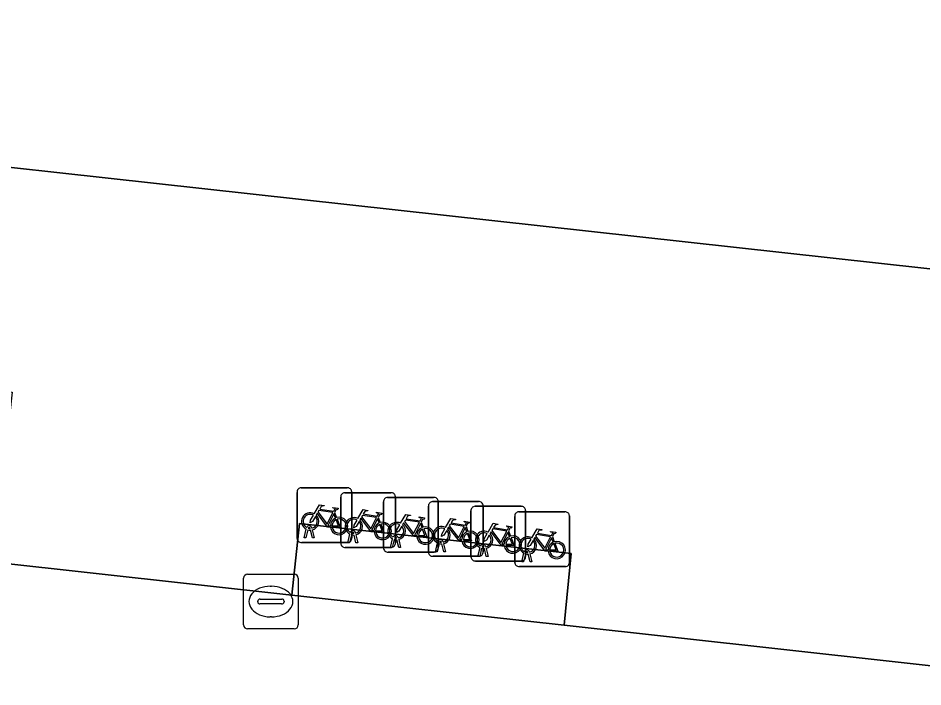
# Model space of a CAD drawing. Extents: x 162026 to 163502, y 387295 to 388169.
# Drawn here: x 162338.5 to 162355.04, y 387541.75 to 387553.98 of the extents above; entities that cross this region are included whole.
import ezdxf

# ---------------------------------------------------------------- set-up
doc = ezdxf.new("R2010")
doc.units = 0
for name, color, linetype in [('IMGEO_Fietsenrek', 7, 'Continuous'), ('IMGEO_Groenvoorziening', 7, 'Continuous'), ('IMGEO_Kolk', 7, 'Continuous'), ('IMGEO_Pand', 7, 'Continuous'), ('IMGEO_Rijbaan_lokaal_gesloten', 7, 'Continuous'), ('IMGEO_Voetpad_open', 7, 'Continuous')]:
    doc.layers.add(name, color=color, linetype=linetype)

msp = doc.modelspace()

# ---------------------------------------------------------------- linework, layer by layer
at = {"layer": 'IMGEO_Fietsenrek'}
for p, q in [((162343.676, 387545.396), (162344.517, 387545.396)), ((162344.517, 387545.396), (162343.676, 387545.396)), ((162343.601, 387544.471), (162343.601, 387545.312)), ((162343.601, 387545.312), (162343.601, 387544.471)), ((162344.399, 387544.381), (162344.399, 387545.222)), ((162344.399, 387545.222), (162344.399, 387544.381)), ((162344.474, 387545.306), (162345.315, 387545.306)), ((162345.315, 387545.306), (162344.474, 387545.306)), ((162344.601, 387545.321), (162344.601, 387544.48)), ((162344.601, 387544.48), (162344.601, 387545.321)), ((162345.256, 387545.22), (162346.097, 387545.22)), ((162346.097, 387545.22), (162345.256, 387545.22)), ((162345.399, 387545.231), (162345.399, 387544.39)), ((162345.399, 387544.39), (162345.399, 387545.231)), ((162345.181, 387544.295), (162345.181, 387545.136)), ((162345.181, 387545.136), (162345.181, 387544.295)), ((162346.002, 387544.218), (162346.002, 387545.059)), ((162346.002, 387545.059), (162346.002, 387544.218)), ((162346.077, 387545.143), (162346.918, 387545.143)), ((162346.918, 387545.143), (162346.077, 387545.143)), ((162346.181, 387545.145), (162346.181, 387544.304)), ((162346.181, 387544.304), (162346.181, 387545.145)), ((162346.854, 387545.057), (162347.695, 387545.057)), ((162347.695, 387545.057), (162346.854, 387545.057)), ((162347.002, 387545.068), (162347.002, 387544.227)), ((162347.002, 387544.227), (162347.002, 387545.068)), ((162344.288, 387544.945), (162344.324, 387544.85)), ((162346.779, 387544.132), (162346.779, 387544.973)), ((162346.779, 387544.973), (162346.779, 387544.132)), ((162347.655, 387544.956), (162348.496, 387544.956)), ((162348.496, 387544.956), (162347.655, 387544.956)), ((162347.779, 387544.982), (162347.779, 387544.141)), ((162347.779, 387544.141), (162347.779, 387544.982)), ((162345.086, 387544.855), (162345.122, 387544.76)), ((162345.868, 387544.769), (162345.904, 387544.674)), ((162347.58, 387544.031), (162347.58, 387544.872)), ((162347.58, 387544.872), (162347.58, 387544.031)), ((162348.58, 387544.881), (162348.58, 387544.04)), ((162348.58, 387544.04), (162348.58, 387544.881)), ((162343.728, 387544.48), (162343.767, 387544.64)), ((162343.797, 387544.628), (162343.762, 387544.48)), ((162343.839, 387544.652), (162343.838, 387544.656)), ((162343.88, 387544.48), (162343.846, 387544.622)), ((162343.87, 387544.663), (162343.871, 387544.656)), ((162343.878, 387544.626), (162343.913, 387544.48)), ((162344.637, 387544.562), (162344.636, 387544.566)), ((162344.668, 387544.573), (162344.669, 387544.566)), ((162346.689, 387544.692), (162346.725, 387544.597)), ((162347.466, 387544.606), (162347.502, 387544.511)), ((162344.526, 387544.396), (162343.685, 387544.396)), ((162343.685, 387544.396), (162344.526, 387544.396)), ((162343.762, 387544.48), (162343.728, 387544.48)), ((162343.913, 387544.48), (162343.88, 387544.48)), ((162344.526, 387544.39), (162344.565, 387544.55)), ((162344.56, 387544.39), (162344.526, 387544.39)), ((162344.595, 387544.538), (162344.56, 387544.39)), ((162344.678, 387544.39), (162344.644, 387544.532)), ((162344.676, 387544.536), (162344.711, 387544.39)), ((162344.711, 387544.39), (162344.678, 387544.39)), ((162345.308, 387544.304), (162345.347, 387544.464)), ((162345.377, 387544.452), (162345.342, 387544.304)), ((162345.419, 387544.476), (162345.418, 387544.48)), ((162345.46, 387544.304), (162345.426, 387544.446)), ((162345.45, 387544.487), (162345.451, 387544.48)), ((162345.458, 387544.45), (162345.493, 387544.304)), ((162346.24, 387544.399), (162346.239, 387544.403)), ((162346.271, 387544.41), (162346.272, 387544.403)), ((162348.267, 387544.505), (162348.303, 387544.41)), ((162345.324, 387544.306), (162344.483, 387544.306)), ((162344.483, 387544.306), (162345.324, 387544.306)), ((162345.342, 387544.304), (162345.308, 387544.304)), ((162345.493, 387544.304), (162345.46, 387544.304)), ((162346.129, 387544.227), (162346.168, 387544.387)), ((162346.163, 387544.227), (162346.129, 387544.227)), ((162346.198, 387544.375), (162346.163, 387544.227)), ((162346.281, 387544.227), (162346.247, 387544.369)), ((162346.279, 387544.373), (162346.314, 387544.227)), ((162346.314, 387544.227), (162346.281, 387544.227)), ((162346.906, 387544.141), (162346.945, 387544.301)), ((162346.975, 387544.289), (162346.94, 387544.141)), ((162347.017, 387544.313), (162347.016, 387544.317)), ((162347.058, 387544.141), (162347.024, 387544.283)), ((162347.048, 387544.324), (162347.049, 387544.317)), ((162347.056, 387544.287), (162347.091, 387544.141)), ((162346.106, 387544.22), (162345.265, 387544.22)), ((162345.265, 387544.22), (162346.106, 387544.22)), ((162346.927, 387544.143), (162346.086, 387544.143)), ((162346.086, 387544.143), (162346.927, 387544.143)), ((162346.94, 387544.141), (162346.906, 387544.141)), ((162347.091, 387544.141), (162347.058, 387544.141)), ((162347.707, 387544.04), (162347.746, 387544.2)), ((162347.776, 387544.188), (162347.741, 387544.04)), ((162347.818, 387544.212), (162347.817, 387544.216)), ((162347.859, 387544.04), (162347.825, 387544.182)), ((162347.849, 387544.223), (162347.85, 387544.216)), ((162347.857, 387544.186), (162347.892, 387544.04)), ((162347.704, 387544.057), (162346.863, 387544.057)), ((162346.863, 387544.057), (162347.704, 387544.057)), ((162348.505, 387543.956), (162347.664, 387543.956)), ((162347.664, 387543.956), (162348.505, 387543.956)), ((162347.741, 387544.04), (162347.707, 387544.04)), ((162347.892, 387544.04), (162347.859, 387544.04))]:
    msp.add_line(p, q, dxfattribs=at)
for points in [[(162343.914, 387544.922), (162344.009, 387545.086), (162344.095, 387545.072), (162344.097, 387545.063), (162344.041, 387545.052), (162344.014, 387545.007), (162344.27, 387544.966)], [(162343.935, 387544.87), (162343.883, 387544.78), (162343.843, 387544.755), (162343.844, 387544.802), (162343.899, 387544.896)], [(162344.21, 387544.678), (162344.16, 387544.678), (162343.969, 387544.929), (162343.95, 387544.897)], [(162344.257, 387544.941), (162344, 387544.982), (162343.983, 387544.953), (162344.15, 387544.733), (162344.257, 387544.941)], [(162344.305, 387544.843), (162344.275, 387544.92), (162344.166, 387544.702), (162344.209, 387544.702)], [(162344.27, 387544.966), (162344.295, 387545.015), (162344.289, 387545.019), (162344.266, 387545.023), (162344.254, 387545.03), (162344.253, 387545.033), (162344.255, 387545.038), (162344.35, 387545.023), (162344.352, 387545.013), (162344.342, 387545), (162344.33, 387544.994), (162344.316, 387545), (162344.288, 387544.945)], [(162344.712, 387544.832), (162344.807, 387544.996), (162344.893, 387544.982), (162344.895, 387544.973), (162344.839, 387544.962), (162344.812, 387544.917), (162345.068, 387544.876)], [(162345.055, 387544.851), (162344.798, 387544.892), (162344.781, 387544.863), (162344.948, 387544.643), (162345.055, 387544.851)], [(162345.068, 387544.876), (162345.093, 387544.925), (162345.087, 387544.929), (162345.064, 387544.933), (162345.052, 387544.94), (162345.051, 387544.943), (162345.053, 387544.948), (162345.148, 387544.933), (162345.15, 387544.923), (162345.14, 387544.91), (162345.128, 387544.904), (162345.114, 387544.91), (162345.086, 387544.855)], [(162345.494, 387544.746), (162345.589, 387544.91), (162345.675, 387544.896), (162345.677, 387544.887), (162345.621, 387544.876), (162345.594, 387544.831), (162345.85, 387544.79)], [(162344.239, 387544.702), (162344.359, 387544.701), (162344.315, 387544.815)], [(162344.335, 387544.822), (162344.39, 387544.677), (162344.24, 387544.677)], [(162344.733, 387544.78), (162344.681, 387544.69), (162344.641, 387544.665), (162344.642, 387544.712), (162344.697, 387544.806)], [(162345.008, 387544.588), (162344.958, 387544.588), (162344.767, 387544.839), (162344.748, 387544.807)], [(162345.103, 387544.753), (162345.073, 387544.83), (162344.964, 387544.612), (162345.007, 387544.612)], [(162345.037, 387544.612), (162345.157, 387544.611), (162345.113, 387544.725)], [(162345.133, 387544.732), (162345.188, 387544.587), (162345.038, 387544.587)], [(162345.515, 387544.694), (162345.463, 387544.604), (162345.423, 387544.579), (162345.424, 387544.626), (162345.479, 387544.72)], [(162345.79, 387544.502), (162345.74, 387544.502), (162345.549, 387544.753), (162345.53, 387544.721)], [(162345.837, 387544.765), (162345.58, 387544.806), (162345.563, 387544.777), (162345.73, 387544.557), (162345.837, 387544.765)], [(162345.885, 387544.667), (162345.855, 387544.744), (162345.746, 387544.526), (162345.789, 387544.526)], [(162345.85, 387544.79), (162345.875, 387544.839), (162345.869, 387544.843), (162345.846, 387544.847), (162345.834, 387544.854), (162345.833, 387544.857), (162345.835, 387544.862), (162345.93, 387544.847), (162345.932, 387544.837), (162345.922, 387544.824), (162345.91, 387544.818), (162345.896, 387544.824), (162345.868, 387544.769)], [(162346.315, 387544.669), (162346.41, 387544.833), (162346.496, 387544.819), (162346.498, 387544.81), (162346.442, 387544.799), (162346.415, 387544.754), (162346.671, 387544.713)], [(162346.658, 387544.688), (162346.401, 387544.729), (162346.384, 387544.7), (162346.551, 387544.48), (162346.658, 387544.688)], [(162346.671, 387544.713), (162346.696, 387544.762), (162346.69, 387544.766), (162346.667, 387544.77), (162346.655, 387544.777), (162346.654, 387544.78), (162346.656, 387544.785), (162346.751, 387544.77), (162346.753, 387544.76), (162346.743, 387544.747), (162346.731, 387544.741), (162346.717, 387544.747), (162346.689, 387544.692)], [(162347.092, 387544.583), (162347.187, 387544.747), (162347.273, 387544.733), (162347.275, 387544.724), (162347.219, 387544.713), (162347.192, 387544.668), (162347.448, 387544.627)], [(162345.819, 387544.526), (162345.939, 387544.525), (162345.895, 387544.639)], [(162345.915, 387544.646), (162345.97, 387544.501), (162345.82, 387544.501)], [(162346.336, 387544.617), (162346.284, 387544.527), (162346.244, 387544.502), (162346.245, 387544.549), (162346.3, 387544.643)], [(162346.611, 387544.425), (162346.561, 387544.425), (162346.37, 387544.676), (162346.351, 387544.644)], [(162346.706, 387544.59), (162346.676, 387544.667), (162346.567, 387544.449), (162346.61, 387544.449)], [(162346.64, 387544.449), (162346.76, 387544.448), (162346.716, 387544.562)], [(162346.736, 387544.569), (162346.791, 387544.424), (162346.641, 387544.424)], [(162347.113, 387544.531), (162347.061, 387544.441), (162347.021, 387544.416), (162347.022, 387544.463), (162347.077, 387544.557)], [(162347.388, 387544.339), (162347.338, 387544.339), (162347.147, 387544.59), (162347.128, 387544.558)], [(162347.435, 387544.602), (162347.178, 387544.643), (162347.161, 387544.614), (162347.328, 387544.394), (162347.435, 387544.602)], [(162347.483, 387544.504), (162347.453, 387544.581), (162347.344, 387544.363), (162347.387, 387544.363)], [(162347.448, 387544.627), (162347.473, 387544.676), (162347.467, 387544.68), (162347.444, 387544.684), (162347.432, 387544.691), (162347.431, 387544.694), (162347.433, 387544.699), (162347.528, 387544.684), (162347.53, 387544.674), (162347.52, 387544.661), (162347.508, 387544.655), (162347.494, 387544.661), (162347.466, 387544.606)], [(162347.893, 387544.482), (162347.988, 387544.646), (162348.074, 387544.632), (162348.076, 387544.623), (162348.02, 387544.612), (162347.993, 387544.567), (162348.249, 387544.526)], [(162348.249, 387544.526), (162348.274, 387544.575), (162348.268, 387544.579), (162348.245, 387544.583), (162348.233, 387544.59), (162348.232, 387544.593), (162348.234, 387544.598), (162348.329, 387544.583), (162348.331, 387544.573), (162348.321, 387544.56), (162348.309, 387544.554), (162348.295, 387544.56), (162348.267, 387544.505)], [(162347.417, 387544.363), (162347.537, 387544.362), (162347.493, 387544.476)], [(162347.513, 387544.483), (162347.568, 387544.338), (162347.418, 387544.338)], [(162347.914, 387544.43), (162347.862, 387544.34), (162347.822, 387544.315), (162347.823, 387544.362), (162347.878, 387544.456)], [(162348.189, 387544.238), (162348.139, 387544.238), (162347.948, 387544.489), (162347.929, 387544.457)], [(162348.236, 387544.501), (162347.979, 387544.542), (162347.962, 387544.513), (162348.129, 387544.293), (162348.236, 387544.501)], [(162348.284, 387544.403), (162348.254, 387544.48), (162348.145, 387544.262), (162348.188, 387544.262)], [(162348.218, 387544.262), (162348.338, 387544.261), (162348.294, 387544.375)], [(162348.314, 387544.382), (162348.369, 387544.237), (162348.219, 387544.237)]]:
    msp.add_lwpolyline(points, dxfattribs=at)
for centre, radius, start, end in [((162343.679, 387545.318), 0.0779, 92.4484, 184.2845), ((162343.679, 387545.318), 0.0779, 92.4484, 184.2845), ((162344.523, 387545.318), 0.0779, 2.4484, 94.2845), ((162344.523, 387545.318), 0.0779, 2.4484, 94.2845), ((162344.477, 387545.228), 0.0779, 92.4484, 184.2845), ((162344.477, 387545.228), 0.0779, 92.4484, 184.2845), ((162345.259, 387545.142), 0.0779, 92.4484, 184.2845), ((162345.259, 387545.142), 0.0779, 92.4484, 184.2845), ((162345.321, 387545.228), 0.0779, 2.4484, 94.2845), ((162345.321, 387545.228), 0.0779, 2.4484, 94.2845), ((162346.103, 387545.142), 0.0779, 2.4484, 94.2845), ((162346.103, 387545.142), 0.0779, 2.4484, 94.2845), ((162346.08, 387545.065), 0.0779, 92.4484, 184.2845), ((162346.08, 387545.065), 0.0779, 92.4484, 184.2845), ((162346.857, 387544.979), 0.0779, 92.4484, 184.2845), ((162346.857, 387544.979), 0.0779, 92.4484, 184.2845), ((162346.924, 387545.065), 0.0779, 2.4484, 94.2845), ((162346.924, 387545.065), 0.0779, 2.4484, 94.2845), ((162347.701, 387544.979), 0.0779, 2.4484, 94.2845), ((162347.701, 387544.979), 0.0779, 2.4484, 94.2845), ((162343.841, 387544.781), 0.159, 62.6766, 242.1369), ((162343.841, 387544.781), 0.129, 63.3192, 238.903), ((162343.841, 387544.781), 0.159, 283.5766, 46.6042), ((162347.658, 387544.878), 0.0779, 92.4484, 184.2845), ((162347.658, 387544.878), 0.0779, 92.4484, 184.2845), ((162348.502, 387544.878), 0.0779, 2.4484, 94.2845), ((162348.502, 387544.878), 0.0779, 2.4484, 94.2845), ((162343.841, 387544.781), 0.129, 283.6043, 43.4302), ((162344.368, 387544.697), 0.159, 113.3408, 178.3217), ((162344.368, 387544.697), 0.159, 187.0065, 105.7708), ((162344.368, 387544.697), 0.129, 113.923, 177.9556), ((162344.368, 387544.697), 0.129, 188.6715, 104.5883), ((162344.639, 387544.691), 0.159, 62.6766, 242.1369), ((162344.639, 387544.691), 0.129, 63.3192, 238.903), ((162344.639, 387544.691), 0.129, 283.6043, 43.4302), ((162344.639, 387544.691), 0.159, 283.5766, 46.6042), ((162345.166, 387544.607), 0.159, 113.3408, 178.3217), ((162345.166, 387544.607), 0.159, 187.0065, 105.7708), ((162345.166, 387544.607), 0.129, 113.923, 177.9556), ((162345.166, 387544.607), 0.129, 188.6715, 104.5883), ((162345.421, 387544.605), 0.159, 62.6766, 242.1369), ((162345.421, 387544.605), 0.129, 63.3192, 238.903), ((162345.421, 387544.605), 0.159, 283.5766, 46.6042), ((162343.821, 387544.652), 0.0499, 12.8025, 158.6934), ((162343.841, 387544.781), 0.159, 253.9967, 271.7867), ((162343.821, 387544.652), 0.0174, 12.8025, 163.4502), ((162343.841, 387544.781), 0.129, 253.415, 269.0204), ((162344.619, 387544.562), 0.0499, 12.8025, 158.6934), ((162344.619, 387544.562), 0.0174, 12.8025, 163.4502), ((162344.639, 387544.691), 0.129, 253.415, 269.0204), ((162345.421, 387544.605), 0.129, 283.6043, 43.4302), ((162345.948, 387544.521), 0.159, 113.3408, 178.3217), ((162345.948, 387544.521), 0.159, 187.0065, 105.7708), ((162345.948, 387544.521), 0.129, 113.923, 177.9556), ((162345.948, 387544.521), 0.129, 188.6715, 104.5883), ((162346.242, 387544.528), 0.159, 62.6766, 242.1369), ((162346.242, 387544.528), 0.129, 63.3192, 238.903), ((162346.242, 387544.528), 0.129, 283.6043, 43.4302), ((162346.242, 387544.528), 0.159, 283.5766, 46.6042), ((162346.769, 387544.444), 0.159, 113.3408, 178.3217), ((162346.769, 387544.444), 0.159, 187.0065, 105.7708), ((162346.769, 387544.444), 0.129, 113.923, 177.9556), ((162346.769, 387544.444), 0.129, 188.6715, 104.5883), ((162347.019, 387544.442), 0.159, 62.6766, 242.1369), ((162347.019, 387544.442), 0.129, 63.3192, 238.903), ((162347.019, 387544.442), 0.159, 283.5766, 46.6042), ((162343.679, 387544.474), 0.0779, 182.4484, 274.2845), ((162343.679, 387544.474), 0.0779, 182.4484, 274.2845), ((162344.523, 387544.474), 0.0779, 272.4484, 4.2845), ((162344.523, 387544.474), 0.0779, 272.4484, 4.2845), ((162344.639, 387544.691), 0.159, 253.9967, 271.7867), ((162345.321, 387544.384), 0.0779, 272.4484, 4.2845), ((162345.321, 387544.384), 0.0779, 272.4484, 4.2845), ((162345.401, 387544.476), 0.0499, 12.8025, 158.6934), ((162345.421, 387544.605), 0.159, 253.9967, 271.7867), ((162345.401, 387544.476), 0.0174, 12.8025, 163.4502), ((162345.421, 387544.605), 0.129, 253.415, 269.0204), ((162346.222, 387544.399), 0.0499, 12.8025, 158.6934), ((162346.222, 387544.399), 0.0174, 12.8025, 163.4502), ((162346.242, 387544.528), 0.129, 253.415, 269.0204), ((162347.019, 387544.442), 0.129, 283.6043, 43.4302), ((162347.546, 387544.358), 0.159, 113.3408, 178.3217), ((162347.546, 387544.358), 0.159, 187.0065, 105.7708), ((162347.546, 387544.358), 0.129, 113.923, 177.9556), ((162347.546, 387544.358), 0.129, 188.6715, 104.5883), ((162347.82, 387544.341), 0.159, 62.6766, 242.1369), ((162347.82, 387544.341), 0.129, 63.3192, 238.903), ((162347.82, 387544.341), 0.129, 283.6043, 43.4302), ((162347.82, 387544.341), 0.159, 283.5766, 46.6042), ((162348.347, 387544.257), 0.159, 113.3408, 178.3217), ((162348.347, 387544.257), 0.159, 187.0065, 105.7708), ((162344.477, 387544.384), 0.0779, 182.4484, 274.2845), ((162344.477, 387544.384), 0.0779, 182.4484, 274.2845), ((162345.259, 387544.298), 0.0779, 182.4484, 274.2845), ((162345.259, 387544.298), 0.0779, 182.4484, 274.2845), ((162346.103, 387544.298), 0.0779, 272.4484, 4.2845), ((162346.103, 387544.298), 0.0779, 272.4484, 4.2845), ((162346.242, 387544.528), 0.159, 253.9967, 271.7867), ((162346.924, 387544.221), 0.0779, 272.4484, 4.2845), ((162346.924, 387544.221), 0.0779, 272.4484, 4.2845), ((162346.999, 387544.313), 0.0499, 12.8025, 158.6934), ((162347.019, 387544.442), 0.159, 253.9967, 271.7867), ((162346.999, 387544.313), 0.0174, 12.8025, 163.4502), ((162347.019, 387544.442), 0.129, 253.415, 269.0204), ((162347.8, 387544.212), 0.0499, 12.8025, 158.6934), ((162347.8, 387544.212), 0.0174, 12.8025, 163.4502), ((162348.347, 387544.257), 0.129, 113.923, 177.9556), ((162348.347, 387544.257), 0.129, 188.6715, 104.5883), ((162346.08, 387544.221), 0.0779, 182.4484, 274.2845), ((162346.08, 387544.221), 0.0779, 182.4484, 274.2845), ((162346.857, 387544.135), 0.0779, 182.4484, 274.2845), ((162346.857, 387544.135), 0.0779, 182.4484, 274.2845), ((162347.701, 387544.135), 0.0779, 272.4484, 4.2845), ((162347.701, 387544.135), 0.0779, 272.4484, 4.2845), ((162347.82, 387544.341), 0.159, 253.9967, 271.7867), ((162347.82, 387544.341), 0.129, 253.415, 269.0204), ((162347.658, 387544.034), 0.0779, 182.4484, 274.2845), ((162347.658, 387544.034), 0.0779, 182.4484, 274.2845), ((162348.502, 387544.034), 0.0779, 272.4484, 4.2845), ((162348.502, 387544.034), 0.0779, 272.4484, 4.2845)]:
    msp.add_arc(centre, radius, start, end, dxfattribs=at)
at = {"layer": 'IMGEO_Groenvoorziening'}
msp.add_lwpolyline([(162343.504, 387543.432), (162348.482, 387542.882), (162348.613, 387544.192), (162343.643, 387544.745)], close=True, dxfattribs=at)
at = {"layer": 'IMGEO_Kolk'}
for p, q in [((162342.622, 387542.89), (162342.622, 387543.742)), ((162342.697, 387543.816), (162343.549, 387543.816)), ((162343.623, 387543.742), (162343.623, 387542.89)), ((162343.11, 387543.596), (162343.135, 387543.596)), ((162342.881, 387543.31), (162342.881, 387543.322)), ((162343.319, 387543.273), (162342.921, 387543.273)), ((162342.924, 387543.359), (162343.322, 387543.359)), ((162343.365, 387543.322), (162343.365, 387543.31)), ((162343.133, 387543.036), (162343.108, 387543.036)), ((162343.549, 387542.816), (162342.697, 387542.816))]:
    msp.add_line(p, q, dxfattribs=at)
for points in [[(162342.622, 387542.89), (162342.622, 387543.742)], [(162342.697, 387543.816), (162343.549, 387543.816)], [(162343.623, 387543.742), (162343.623, 387542.89)], [(162343.549, 387542.816), (162342.697, 387542.816)]]:
    msp.add_lwpolyline(points, dxfattribs=at)
for centre, radius, start, end in [((162342.699, 387543.74), 0.0765, 91.552, 178.448), ((162342.699, 387543.74), 0.0765, 91.552, 178.448), ((162343.547, 387543.74), 0.0765, 1.552, 88.448), ((162343.547, 387543.74), 0.0765, 1.552, 88.448), ((162342.921, 387543.319), 0.0403, 85.8775, 175.7526), ((162342.918, 387543.309), 0.0366, 178.938, 274.7102), ((162343.322, 387543.316), 0.043, 264.8664, 352.4533), ((162343.326, 387543.321), 0.0386, 1.7309, 96.639), ((162342.699, 387542.892), 0.0765, 181.552, 268.448), ((162342.699, 387542.892), 0.0765, 181.552, 268.448), ((162343.547, 387542.892), 0.0765, 271.552, 358.448), ((162343.547, 387542.892), 0.0765, 271.552, 358.448)]:
    msp.add_arc(centre, radius, start, end, dxfattribs=at)
for centre, major_axis, ratio, start_param, end_param in [((162343.109, 387543.316), (-0.387, 0.002), 0.722429, 4.712389, 7.853982), ((162343.134, 387543.316), (-0.39, 0.002), 0.717154, 1.570796, 4.712389)]:
    msp.add_ellipse(centre, major_axis=major_axis, ratio=ratio, start_param=start_param, end_param=end_param, dxfattribs=at)
at = {"layer": 'IMGEO_Pand'}
msp.add_lwpolyline([(162276.745, 387558.061), (162370.078, 387547.752)], dxfattribs=at)
at = {"layer": 'IMGEO_Rijbaan_lokaal_gesloten'}
msp.add_lwpolyline([(162396.203, 387537.574), (162394.453, 387537.768), (162393.751, 387537.847), (162389.494, 387538.324), (162386.482, 387538.662), (162383.619, 387538.982), (162377.167, 387539.702), (162367.444, 387540.786), (162356.516, 387541.994), (162348.482, 387542.882), (162343.504, 387543.432), (162338.051, 387544.035), (162335.41, 387544.327), (162334.719, 387538.38), (162336.513, 387538.182), (162347.672, 387536.963), (162348.168, 387536.887)], dxfattribs=at)
at = {"layer": 'IMGEO_Voetpad_open'}
for points in [[(162370.078, 387547.752), (162276.745, 387558.061), (162276.084, 387551.129)], [(162304.856, 387549.053), (162317.521, 387547.632), (162317.746, 387549.425), (162320.722, 387549.105), (162320.504, 387547.333), (162335.201, 387545.678), (162335.417, 387547.465), (162338.391, 387547.146), (162338.197, 387545.367), (162338.051, 387544.035), (162343.504, 387543.432), (162343.643, 387544.745), (162348.613, 387544.192), (162348.482, 387542.882), (162356.516, 387541.994)]]:
    msp.add_lwpolyline(points, dxfattribs=at)

doc.saveas('drawing.dxf')
